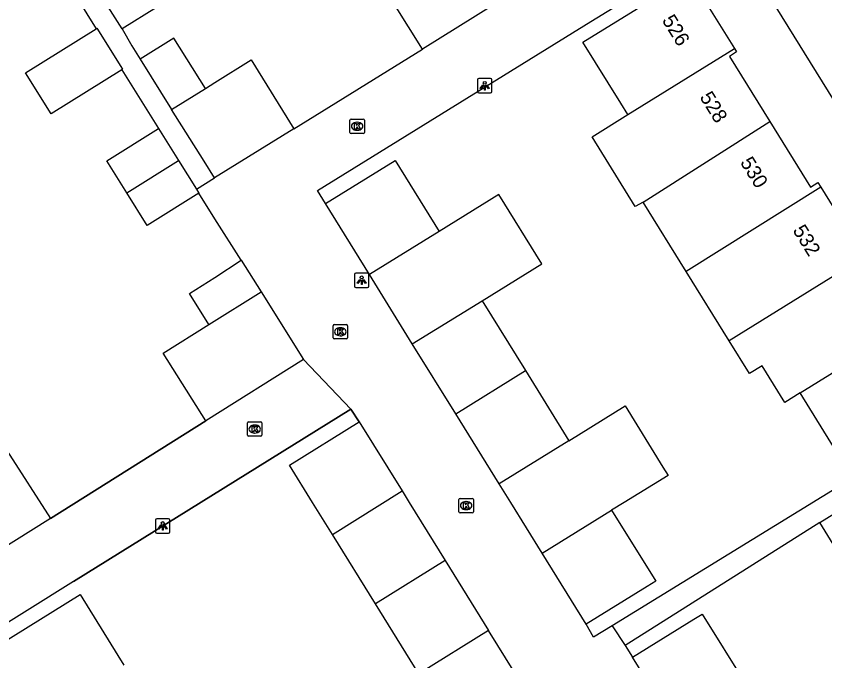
# Model space of a CAD drawing. Extents: x 157767 to 159171, y 387842 to 389425.
# Drawn here: x 158486.2 to 158542.4, y 388239 to 388283.9 of the extents above; entities that cross this region are included whole.
import ezdxf

# ---------------------------------------------------------------- set-up
doc = ezdxf.new("R2010")
doc.units = 0
for name, color, linetype in [('IMGEO_Kolk', 7, 'Continuous'), ('IMGEO_Lichtpunt', 7, 'Continuous'), ('IMGEO_Muur', 7, 'Continuous'), ('IMGEO_Pand', 7, 'Continuous'), ('IMGEO_Pand_nummerreeks', 7, 'Continuous'), ('IMGEO_Rijbaan_lokaal_open', 7, 'Continuous'), ('IMGEO_Voetpad_open', 7, 'Continuous')]:
    doc.layers.add(name, color=color, linetype=linetype)

msp = doc.modelspace()

# ---------------------------------------------------------------- linework, layer by layer
at = {"layer": 'IMGEO_Kolk'}
for p, q in [((158509.411, 388275.764), (158509.411, 388276.616)), ((158509.486, 388276.69), (158510.338, 388276.69)), ((158510.412, 388276.616), (158510.412, 388275.764)), ((158509.899, 388276.47), (158509.924, 388276.47)), ((158510.338, 388275.69), (158509.486, 388275.69)), ((158509.922, 388275.91), (158509.897, 388275.91)), ((158508.241, 388261.458), (158508.241, 388262.31)), ((158508.316, 388262.384), (158509.168, 388262.384)), ((158508.729, 388262.164), (158508.754, 388262.164)), ((158509.242, 388262.31), (158509.242, 388261.458)), ((158509.168, 388261.384), (158508.316, 388261.384)), ((158508.752, 388261.604), (158508.727, 388261.604)), ((158502.285, 388254.687), (158502.285, 388255.539)), ((158502.36, 388255.613), (158503.212, 388255.613)), ((158502.773, 388255.393), (158502.798, 388255.393)), ((158503.286, 388255.539), (158503.286, 388254.687)), ((158503.212, 388254.613), (158502.36, 388254.613)), ((158502.796, 388254.833), (158502.771, 388254.833)), ((158516.994, 388249.363), (158516.994, 388250.215)), ((158517.069, 388250.289), (158517.921, 388250.289)), ((158517.482, 388250.069), (158517.507, 388250.069)), ((158517.995, 388250.215), (158517.995, 388249.363)), ((158517.505, 388249.509), (158517.48, 388249.509)), ((158517.921, 388249.289), (158517.069, 388249.289))]:
    msp.add_line(p, q, dxfattribs=at)
for points in [[(158509.411, 388275.764), (158509.411, 388276.616)], [(158509.486, 388276.69), (158510.338, 388276.69)], [(158510.412, 388276.616), (158510.412, 388275.764)], [(158509.732, 388276.39), (158509.855, 388276.39), (158509.855, 388276.239), (158509.985, 388276.39), (158510.149, 388276.39), (158510.003, 388276.239), (158510.156, 388275.99), (158510.004, 388275.99), (158509.919, 388276.154), (158509.855, 388276.087), (158509.855, 388275.99), (158509.732, 388275.99), (158509.732, 388276.39)], [(158510.338, 388275.69), (158509.486, 388275.69)], [(158508.241, 388261.458), (158508.241, 388262.31)], [(158508.316, 388262.384), (158509.168, 388262.384)], [(158508.562, 388262.084), (158508.685, 388262.084), (158508.685, 388261.933), (158508.815, 388262.084), (158508.979, 388262.084), (158508.833, 388261.933), (158508.986, 388261.684), (158508.834, 388261.684), (158508.749, 388261.848), (158508.685, 388261.781), (158508.685, 388261.684), (158508.562, 388261.684), (158508.562, 388262.084)], [(158509.242, 388262.31), (158509.242, 388261.458)], [(158509.168, 388261.384), (158508.316, 388261.384)], [(158502.285, 388254.687), (158502.285, 388255.539)], [(158502.36, 388255.613), (158503.212, 388255.613)], [(158502.606, 388255.313), (158502.729, 388255.313), (158502.729, 388255.162), (158502.859, 388255.313), (158503.023, 388255.313), (158502.877, 388255.162), (158503.03, 388254.913), (158502.878, 388254.913), (158502.793, 388255.077), (158502.729, 388255.01), (158502.729, 388254.913), (158502.606, 388254.913), (158502.606, 388255.313)], [(158503.286, 388255.539), (158503.286, 388254.687)], [(158503.212, 388254.613), (158502.36, 388254.613)], [(158516.994, 388249.363), (158516.994, 388250.215)], [(158517.069, 388250.289), (158517.921, 388250.289)], [(158517.995, 388250.215), (158517.995, 388249.363)], [(158517.315, 388249.989), (158517.438, 388249.989), (158517.438, 388249.838), (158517.568, 388249.989), (158517.732, 388249.989), (158517.586, 388249.838), (158517.739, 388249.589), (158517.587, 388249.589), (158517.502, 388249.753), (158517.438, 388249.686), (158517.438, 388249.589), (158517.315, 388249.589), (158517.315, 388249.989)], [(158517.921, 388249.289), (158517.069, 388249.289)]]:
    msp.add_lwpolyline(points, dxfattribs=at)
for centre, start, end in [((158509.488, 388276.614), 91.552, 178.448), ((158509.488, 388276.614), 91.552, 178.448), ((158510.336, 388276.614), 1.552, 88.448), ((158510.336, 388276.614), 1.552, 88.448), ((158509.488, 388275.766), 181.552, 268.448), ((158509.488, 388275.766), 181.552, 268.448), ((158510.336, 388275.766), 271.552, 358.448), ((158510.336, 388275.766), 271.552, 358.448), ((158508.318, 388262.308), 91.552, 178.448), ((158508.318, 388262.308), 91.552, 178.448), ((158509.166, 388262.308), 1.552, 88.448), ((158509.166, 388262.308), 1.552, 88.448), ((158508.318, 388261.46), 181.552, 268.448), ((158508.318, 388261.46), 181.552, 268.448), ((158509.166, 388261.46), 271.552, 358.448), ((158509.166, 388261.46), 271.552, 358.448), ((158502.362, 388255.537), 91.552, 178.448), ((158502.362, 388255.537), 91.552, 178.448), ((158503.21, 388255.537), 1.552, 88.448), ((158503.21, 388255.537), 1.552, 88.448), ((158502.362, 388254.689), 181.552, 268.448), ((158502.362, 388254.689), 181.552, 268.448), ((158503.21, 388254.689), 271.552, 358.448), ((158503.21, 388254.689), 271.552, 358.448), ((158517.071, 388250.213), 91.552, 178.448), ((158517.071, 388250.213), 91.552, 178.448), ((158517.919, 388250.213), 1.552, 88.448), ((158517.919, 388250.213), 1.552, 88.448), ((158517.071, 388249.365), 181.552, 268.448), ((158517.071, 388249.365), 181.552, 268.448), ((158517.919, 388249.365), 271.552, 358.448), ((158517.919, 388249.365), 271.552, 358.448)]:
    msp.add_arc(centre, 0.0765, start, end, dxfattribs=at)
for centre, major_axis, ratio, start_param, end_param in [((158509.898, 388276.19), (-0.387, 0.002), 0.722429, 4.712389, 7.853982), ((158509.923, 388276.19), (-0.39, 0.002), 0.717154, 1.570796, 4.712389), ((158508.728, 388261.884), (-0.387, 0.002), 0.722429, 4.712389, 7.853982), ((158508.753, 388261.884), (-0.39, 0.002), 0.717154, 1.570796, 4.712389), ((158502.772, 388255.113), (-0.387, 0.002), 0.722429, 4.712389, 7.853982), ((158502.797, 388255.113), (-0.39, 0.002), 0.717154, 1.570796, 4.712389), ((158517.481, 388249.789), (-0.387, 0.002), 0.722429, 4.712389, 7.853982), ((158517.506, 388249.789), (-0.39, 0.002), 0.717154, 1.570796, 4.712389)]:
    msp.add_ellipse(centre, major_axis=major_axis, ratio=ratio, start_param=start_param, end_param=end_param, dxfattribs=at)
at = {"layer": 'IMGEO_Lichtpunt'}
for p, q in [((158518.288, 388279.416), (158518.288, 388278.609)), ((158518.288, 388279.416), (158518.288, 388278.609)), ((158519.19, 388279.511), (158518.382, 388279.511)), ((158519.19, 388279.511), (158518.382, 388279.511)), ((158519.284, 388278.609), (158519.284, 388279.416)), ((158519.284, 388278.609), (158519.284, 388279.416)), ((158518.382, 388278.515), (158519.19, 388278.515)), ((158518.382, 388278.515), (158519.19, 388278.515)), ((158509.727, 388265.87), (158509.727, 388265.063)), ((158509.727, 388265.87), (158509.727, 388265.063)), ((158510.629, 388265.965), (158509.821, 388265.965)), ((158510.629, 388265.965), (158509.821, 388265.965)), ((158510.723, 388265.063), (158510.723, 388265.87)), ((158510.723, 388265.063), (158510.723, 388265.87)), ((158509.821, 388264.969), (158510.629, 388264.969)), ((158509.821, 388264.969), (158510.629, 388264.969)), ((158495.883, 388248.774), (158495.883, 388247.967)), ((158495.883, 388248.774), (158495.883, 388247.967)), ((158496.785, 388248.869), (158495.977, 388248.869)), ((158496.785, 388248.869), (158495.977, 388248.869)), ((158496.879, 388247.967), (158496.879, 388248.774)), ((158496.879, 388247.967), (158496.879, 388248.774)), ((158495.977, 388247.873), (158496.785, 388247.873)), ((158495.977, 388247.873), (158496.785, 388247.873))]:
    msp.add_line(p, q, dxfattribs=at)
for points in [[(158518.662, 388279.08), (158518.701, 388279.052), (158518.513, 388278.79), (158518.475, 388278.817), (158518.662, 388279.08)], [(158518.764, 388279.032), (158518.811, 388279.032), (158518.811, 388278.71), (158518.764, 388278.71), (158518.764, 388279.032)], [(158518.874, 388279.052), (158518.912, 388279.079), (158519.099, 388278.817), (158519.06, 388278.789), (158518.874, 388279.052)], [(158510.101, 388265.534), (158510.14, 388265.506), (158509.952, 388265.244), (158509.914, 388265.271), (158510.101, 388265.534)], [(158510.203, 388265.486), (158510.25, 388265.486), (158510.25, 388265.164), (158510.203, 388265.164), (158510.203, 388265.486)], [(158510.313, 388265.506), (158510.351, 388265.533), (158510.538, 388265.271), (158510.499, 388265.243), (158510.313, 388265.506)], [(158496.257, 388248.438), (158496.296, 388248.41), (158496.108, 388248.148), (158496.07, 388248.175), (158496.257, 388248.438)], [(158496.359, 388248.39), (158496.406, 388248.39), (158496.406, 388248.068), (158496.359, 388248.068), (158496.359, 388248.39)], [(158496.469, 388248.41), (158496.507, 388248.437), (158496.694, 388248.175), (158496.655, 388248.147), (158496.469, 388248.41)]]:
    msp.add_lwpolyline(points, dxfattribs=at)
for centre in [(158518.787, 388279.214), (158510.226, 388265.668), (158496.382, 388248.572)]:
    msp.add_circle(centre, 0.0994, dxfattribs=at)
for centre, start, end in [((158518.382, 388279.416), 90, 180), ((158518.382, 388279.416), 90, 180), ((158519.19, 388279.416), 0, 90), ((158519.19, 388279.416), 0, 90), ((158518.382, 388278.609), 180, 270), ((158518.382, 388278.609), 180, 270), ((158519.19, 388278.609), 270, 0), ((158519.19, 388278.609), 270, 360), ((158509.821, 388265.87), 90, 180), ((158509.821, 388265.87), 90, 180), ((158510.629, 388265.87), 0, 90), ((158510.629, 388265.87), 0, 90), ((158509.821, 388265.063), 180, 270), ((158509.821, 388265.063), 180, 270), ((158510.629, 388265.063), 270, 0), ((158510.629, 388265.063), 270, 360), ((158495.977, 388248.774), 90, 180), ((158495.977, 388248.774), 90, 180), ((158496.785, 388248.774), 0, 90), ((158496.785, 388248.774), 0, 90), ((158495.977, 388247.967), 180, 270), ((158495.977, 388247.967), 180, 270), ((158496.785, 388247.967), 270, 0), ((158496.785, 388247.967), 270, 360)]:
    msp.add_arc(centre, 0.0946, start, end, dxfattribs=at)
at = {"layer": 'IMGEO_Muur'}
for points in [[(158507.701, 388270.816), (158507.147, 388271.72), (158526.18, 388283.476)], [(158505.508, 388276.012), (158514.467, 388281.548)], [(158490.184, 388244.493), (158509.482, 388256.507), (158510.057, 388255.619)], [(158499.393, 388255.692), (158488.574, 388248.893)]]:
    msp.add_lwpolyline(points, dxfattribs=at)
at = {"layer": 'IMGEO_Pand'}
for points in [[(158493.738, 388287.994), (158495.946, 388284.467), (158493.556, 388282.972)], [(158524.478, 388287.813), (158514.467, 388281.548)], [(158528.744, 388276.997), (158528.25, 388277.795), (158525.617, 388282.045), (158533.04, 388286.644), (158536.163, 388281.603)], [(158493.556, 388282.972), (158491.348, 388286.5)], [(158514.467, 388281.548), (158511.528, 388286.245), (158511.48, 388286.322)], [(158493.53, 388280.124), (158488.627, 388277.057), (158486.844, 388279.907), (158491.746, 388282.975)], [(158491.746, 388282.975), (158491.807, 388283.013), (158493.591, 388280.162), (158493.53, 388280.124)], [(158499.353, 388278.825), (158497.166, 388282.321), (158494.819, 388280.853)], [(158528.744, 388276.997), (158536.163, 388281.603)], [(158536.163, 388281.603), (158536.314, 388281.359), (158535.815, 388281.05), (158538.617, 388276.525)], [(158494.819, 388280.853), (158497.007, 388277.356)], [(158499.353, 388278.825), (158500, 388279.23), (158502.538, 388280.818), (158505.508, 388276.012)], [(158497.007, 388277.356), (158499.353, 388278.825)], [(158499.978, 388272.594), (158499.264, 388273.749), (158497.007, 388277.356)], [(158529.806, 388270.914), (158529.261, 388270.61), (158526.259, 388275.458), (158528.744, 388276.997)], [(158529.806, 388270.914), (158538.617, 388276.525)], [(158538.617, 388276.525), (158541.445, 388271.96), (158541.971, 388272.286), (158542.176, 388271.955)], [(158493.886, 388271.555), (158492.486, 388273.793), (158496.084, 388276.044)], [(158496.084, 388276.044), (158497.485, 388273.805)], [(158505.508, 388276.012), (158499.978, 388272.594)], [(158493.886, 388271.555), (158497.485, 388273.805)], [(158497.485, 388273.805), (158498.726, 388271.821)], [(158507.701, 388270.816), (158512.548, 388273.818), (158515.609, 388268.876)], [(158498.907, 388271.531), (158495.31, 388269.28), (158493.886, 388271.555)], [(158498.726, 388271.821), (158498.907, 388271.531)], [(158518.601, 388264.047), (158522.755, 388266.607), (158519.77, 388271.449), (158515.609, 388268.876)], [(158542.176, 388271.955), (158532.804, 388266.074)], [(158542.176, 388271.955), (158545.192, 388267.087)], [(158532.804, 388266.074), (158529.806, 388270.914)], [(158510.76, 388265.877), (158507.701, 388270.816)], [(158515.609, 388268.876), (158510.76, 388265.877)], [(158545.192, 388267.087), (158535.793, 388261.248)], [(158499.593, 388262.399), (158498.245, 388264.553), (158500, 388265.652), (158501.85, 388266.88)], [(158501.85, 388266.88), (158503.231, 388264.672)], [(158513.747, 388261.055), (158510.76, 388265.877)], [(158535.793, 388261.248), (158532.804, 388266.074)], [(158499.593, 388262.399), (158503.231, 388264.672)], [(158503.231, 388264.672), (158506.175, 388259.964)], [(158513.747, 388261.055), (158518.601, 388264.047)], [(158518.601, 388264.047), (158521.616, 388259.178)], [(158499.393, 388255.692), (158496.426, 388260.402), (158499.593, 388262.399)], [(158548.192, 388262.243), (158551.299, 388257.228), (158547.049, 388254.595), (158543.84, 388252.607), (158540.73, 388257.628)], [(158540.73, 388257.628), (158548.192, 388262.243)], [(158516.767, 388256.181), (158513.747, 388261.055)], [(158540.73, 388257.628), (158539.667, 388256.97), (158538.088, 388259.52), (158537.203, 388258.972), (158535.793, 388261.248)], [(158506.175, 388259.964), (158499.393, 388255.692)], [(158516.767, 388256.181), (158521.616, 388259.178)], [(158521.616, 388259.178), (158524.64, 388254.297)], [(158524.64, 388254.297), (158528.55, 388256.719), (158531.183, 388252.468), (158531.542, 388251.889), (158528.492, 388250), (158527.618, 388249.459)], [(158519.793, 388251.296), (158516.767, 388256.181)], [(158508.194, 388247.766), (158506.81, 388250), (158505.195, 388252.607), (158510.057, 388255.619)], [(158510.057, 388255.619), (158513.039, 388250.805)], [(158524.64, 388254.297), (158519.793, 388251.296)], [(158485.535, 388253.614), (158488.574, 388248.893)], [(158522.786, 388246.465), (158520.596, 388250), (158519.793, 388251.296)], [(158508.194, 388247.766), (158513.039, 388250.805)], [(158513.039, 388250.805), (158513.538, 388250), (158516.041, 388245.959)], [(158542.091, 388248.605), (158544.342, 388250), (158545.406, 388250.659)], [(158522.786, 388246.465), (158527.618, 388249.459)], [(158527.618, 388249.459), (158530.68, 388244.515), (158530.099, 388244.155), (158525.848, 388241.522)], [(158488.574, 388248.893), (158486.028, 388247.288), (158477.609, 388242.048)], [(158545.703, 388242.774), (158542.091, 388248.605)], [(158511.184, 388242.939), (158508.194, 388247.766)], [(158525.848, 388241.522), (158522.786, 388246.465)], [(158516.041, 388245.959), (158511.184, 388242.939)], [(158516.041, 388245.959), (158519.054, 388241.095)], [(158484.979, 388233.211), (158484.914, 388233.316), (158486.206, 388234.116), (158483.193, 388238.978), (158490.64, 388243.591), (158493.273, 388239.341), (158493.684, 388238.677)], [(158514.202, 388238.068), (158511.184, 388242.939)], [(158529.077, 388239.236), (158533.328, 388241.87), (158533.915, 388242.233), (158536.942, 388237.347)], [(158519.054, 388241.095), (158514.202, 388238.068)], [(158522.06, 388236.243), (158519.054, 388241.095)], [(158532.103, 388234.351), (158529.077, 388239.236)]]:
    msp.add_lwpolyline(points, dxfattribs=at)
at = {"layer": 'IMGEO_Rijbaan_lokaal_open'}
for points in [[(158507.701, 388270.816), (158507.147, 388271.72), (158526.18, 388283.476), (158531.97, 388287.052)], [(158505.508, 388276.012), (158514.467, 388281.548)], [(158498.726, 388271.821), (158499.978, 388272.594)], [(158501.85, 388266.88), (158500, 388269.754), (158498.907, 388271.531)], [(158509.482, 388256.507), (158506.175, 388259.964)], [(158509.482, 388256.507), (158490.184, 388244.493), (158480.103, 388238.22)], [(158510.057, 388255.619), (158509.482, 388256.507)], [(158488.574, 388248.893), (158499.393, 388255.692)], [(158527.662, 388241.411), (158526.344, 388240.622), (158525.848, 388241.522)], [(158527.662, 388241.411), (158528.549, 388240.047)], [(158528.549, 388240.047), (158529.077, 388239.236)]]:
    msp.add_lwpolyline(points, dxfattribs=at)
at = {"layer": 'IMGEO_Voetpad_open'}
for points in [[(158555.243, 388258.379), (158535.956, 388289.514)], [(158488.269, 388288.576), (158491.746, 388282.975)], [(158493.556, 388282.972), (158494.237, 388281.783), (158494.819, 388280.853)], [(158493.53, 388280.124), (158496.084, 388276.044)], [(158555.243, 388258.379), (158527.662, 388241.411)], [(158542.091, 388248.605), (158528.549, 388240.047)]]:
    msp.add_lwpolyline(points, dxfattribs=at)

# ---------------------------------------------------------------- texts
at = {"layer": 'IMGEO_Pand_nummerreeks'}
for s, rotation, p in [('526', 301.7778, (158531.087, 388283.568)), ('528', 301.7725, (158533.71, 388278.22)), ('530', 301.7725, (158536.525, 388273.675)), ('532', 301.777, (158540.181, 388268.947))]:
    msp.add_text(s, height=1, rotation=rotation, dxfattribs=at).set_placement(p)

doc.saveas('drawing.dxf')
